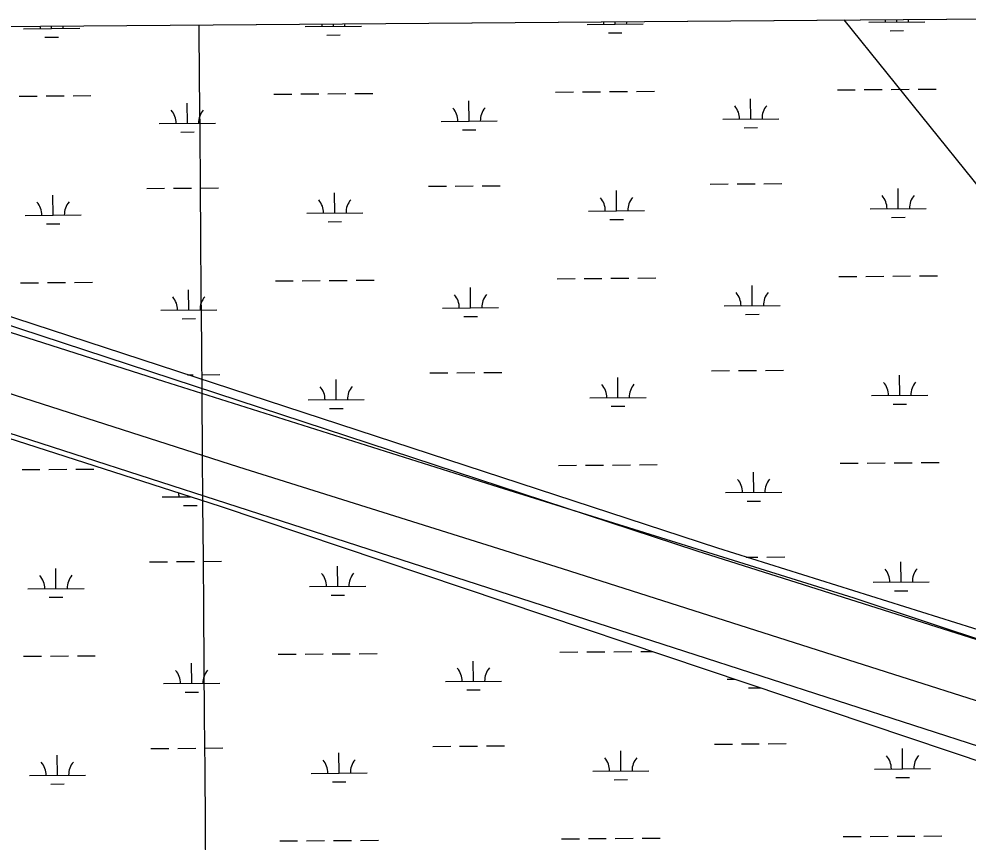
# Model space of a CAD drawing. Extents: x 3540316 to 3578335, y 553172 to 578787.
# Drawn here: x 3570421 to 3572112, y 575503 to 576970 of the extents above; entities that cross this region are included whole.
import ezdxf

# ---------------------------------------------------------------- set-up
doc = ezdxf.new("R2010")
doc.units = 0
for name, color, linetype in [('V-GRID-FRAM', 7, 'Continuous'), ('V-GRID-MAJR', 7, 'Continuous'), ('V-ROAD-CNTR', 7, 'Continuous'), ('V-SITE-VEGE', 7, 'Continuous'), ('V-TOPO-SHOR', 7, 'Continuous'), ('V-WETL-SWMP', 7, 'Continuous')]:
    doc.layers.add(name, color=color, linetype=linetype)

msp = doc.modelspace()

# ---------------------------------------------------------------- linework, layer by layer
at = {"layer": 'V-GRID-FRAM'}
for points in [[(3544387.2, 576756.044), (3576013.002, 576999.844), (3576161.105, 558817.207), (3544519.435, 558573.285), (3544387.2, 576756.044)], [(3544387.2, 576756.044), (3576013.002, 576999.844)]]:
    msp.add_lwpolyline(points, dxfattribs=at)
at = {"layer": 'V-GRID-MAJR'}
msp.add_spline([(3570887.492, 558776.553), (3570839.022, 564835.505), (3570790.536, 570896.3910000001), (3570742.0500000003, 576957.294), (3570742.035, 576959.211)], degree=3, dxfattribs=at)
at = {"layer": 'V-ROAD-CNTR'}
for points in [[(3573770.198421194, 575227.288519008), (3573174.9966116, 575418.16213726), (3572524.1769132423, 575628.412716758), (3571912.226137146, 575823.17632723), (3571389.572182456, 575989.852993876), (3570812.5533364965, 576171.228631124), (3570175.6516103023, 576375.441222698), (3569540.0658814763, 576579.391814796), (3568996.92496776, 576756.5714604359), (3568516.558928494, 576909.5991543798), (3568407.905145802, 576944.3330849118)], [(3574083.186795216, 575231.9195097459), (3573539.966881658, 575399.519174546), (3572980.190001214, 575583.79680599), (3572537.044887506, 575729.4865146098), (3571908.970143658, 575937.91609775), (3571265.9244297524, 576138.4646966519), (3570679.0926034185, 576324.0513254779), (3570050.230861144, 576524.601924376), (3569533.27389506, 576684.461604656), (3568930.1551013, 576881.8642098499), (3568725.9715096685, 576946.787080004)]]:
    msp.add_lwpolyline(points, dxfattribs=at)
at = {"layer": 'V-SITE-VEGE'}
for p, q in [((3568817.9414101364, 576944.378030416), (3572338.997283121, 576971.5214818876)), ((3571629.223, 576021.859), (3568817.9414101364, 576944.378030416)), ((3570196.4590000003, 576299.253), (3572299.39, 575619.64)), ((3573260.73, 575504.0590000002), (3571629.223, 576021.8590000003))]:
    msp.add_line(p, q, dxfattribs=at)
at = {"layer": 'V-TOPO-SHOR'}
msp.add_lwpolyline([(3573821.941, 574856.9180000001), (3573310.768, 575403.556), (3573181.753, 575542.633), (3572274.02, 576493.268), (3571891.2452558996, 576968.069808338)], dxfattribs=at)
at = {"layer": 'V-WETL-SWMP'}
for p, q in [((3568888.51393021, 576944.9220665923), (3572309.088631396, 576971.290919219)), ((3570479.233523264, 576952.8771389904), (3570479.2003183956, 576957.184501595)), ((3570931.1280961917, 576956.360732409), (3571031.125124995, 576957.1315958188)), ((3570981.126610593, 576956.746164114), (3570981.0934055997, 576961.0535429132)), ((3571433.0211835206, 576960.2297575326), (3571533.018212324, 576961.0006209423)), ((3571483.019697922, 576960.6151892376), (3571482.986492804, 576964.9225842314)), ((3571934.9142708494, 576964.0987826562), (3572034.9112996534, 576964.869646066)), ((3571984.912785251, 576964.4842143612), (3571984.8795800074, 576968.7916255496)), ((3568176.385434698, 576939.432342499), (3570779.594999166, 576101.6180114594)), ((3570429.235008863, 576952.4917072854), (3570529.2320376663, 576953.2625706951)), ((3570467.3528317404, 576937.3540938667), (3570491.3521186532, 576937.5391010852)), ((3570969.2459190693, 576941.2231189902), (3570993.245205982, 576941.4081262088)), ((3571471.139006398, 576945.0921441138), (3571495.138293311, 576945.2771513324)), ((3571973.0320937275, 576948.9611692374), (3571997.03138064, 576949.146176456)), ((3571666.06, 576026.705), (3568956.722, 576913.17)), ((3570875.2113685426, 576835.8551103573), (3570907.21041776, 576836.1017866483)), ((3570923.209942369, 576836.2251247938), (3570955.2089915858, 576836.4718010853)), ((3570971.2085161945, 576836.5951392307), (3571003.2075654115, 576836.8418155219)), ((3571019.20709002, 576836.9651536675), (3571051.2061392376, 576837.2118299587)), ((3571377.1044558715, 576839.7241354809), (3571409.103505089, 576839.9708117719)), ((3571425.1030296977, 576840.0941499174), (3571457.1020789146, 576840.3408262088)), ((3571473.1016035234, 576840.4641643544), (3571505.1006527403, 576840.7108406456)), ((3571521.100177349, 576840.834178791), (3571553.0992265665, 576841.0808550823)), ((3571878.997543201, 576843.5931606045), (3571910.9965924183, 576843.8398368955)), ((3571926.996117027, 576843.963175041), (3571958.995166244, 576844.2098513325)), ((3571974.9946908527, 576844.3331894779), (3572006.99374007, 576844.5798657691)), ((3572022.9932646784, 576844.7032039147), (3572054.992313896, 576844.9498802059)), ((3570421.3168550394, 576832.3560996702), (3570453.315904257, 576832.6027759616)), ((3570469.3154288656, 576832.7261141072), (3570501.3144780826, 576832.9727903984)), ((3570517.3140026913, 576833.0961285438), (3570549.3130519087, 576833.3428048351)), ((3570721.015113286, 576783.9229248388), (3570720.7376024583, 576819.9218552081)), ((3571222.908200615, 576787.7919499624), (3571222.6306897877, 576823.7908803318)), ((3571724.801287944, 576791.660975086), (3571724.5237771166, 576827.6599054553)), ((3571172.909686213, 576787.4065182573), (3571272.9067150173, 576788.1773816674)), ((3571674.802773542, 576791.275543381), (3571774.799802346, 576792.046406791)), ((3570671.016598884, 576783.5374931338), (3570771.0136276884, 576784.3083565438)), ((3570709.1344217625, 576768.3998797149), (3570733.133708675, 576768.5848869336)), ((3571211.0275090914, 576772.2689048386), (3571235.026796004, 576772.4539120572)), ((3571712.9205964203, 576776.1379299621), (3571736.9198833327, 576776.3229371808)), ((3570648.499117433, 576667.928479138), (3570680.498166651, 576668.1751554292)), ((3570696.497691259, 576668.2984935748), (3570728.496740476, 576668.5451698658)), ((3570744.496265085, 576668.6685080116), (3570776.495314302, 576668.9151843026)), ((3571150.392204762, 576671.7975042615), (3571182.39125398, 576672.0441805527)), ((3571198.3907785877, 576672.1675186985), (3571230.389827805, 576672.4141949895)), ((3571246.389352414, 576672.5375331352), (3571278.388401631, 576672.7842094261)), ((3571652.285292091, 576675.6665293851), (3571684.2843413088, 576675.9132056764)), ((3571700.283865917, 576676.036543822), (3571732.282915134, 576676.283220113)), ((3571748.2824397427, 576676.4065582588), (3571780.2814889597, 576676.6532345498)), ((3571987.4772551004, 576631.8190987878), (3571987.199744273, 576667.8180291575)), ((3570481.7979931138, 576620.212023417), (3570481.5204822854, 576656.2109537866)), ((3570983.6910804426, 576624.0810485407), (3570983.4135696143, 576660.0799789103)), ((3571485.5841677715, 576627.9500736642), (3571485.306656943, 576663.9490040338)), ((3570431.7994787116, 576619.826591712), (3570531.7965075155, 576620.5974551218)), ((3570933.6925660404, 576623.6956168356), (3571033.6895948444, 576624.4664802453)), ((3571435.5856533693, 576627.5646419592), (3571535.5826821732, 576628.335505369)), ((3571937.4787406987, 576631.4336670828), (3572037.4757695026, 576632.2045304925)), ((3571975.5965635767, 576616.296053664), (3571999.5958504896, 576616.4810608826)), ((3570469.91730159, 576604.6889782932), (3570493.9165885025, 576604.8739855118)), ((3570971.810388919, 576608.5580034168), (3570995.8096758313, 576608.7430106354)), ((3571473.703476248, 576612.4270285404), (3571497.70276316, 576612.612035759)), ((3570423.881324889, 576499.6909840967), (3570455.8803741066, 576499.9376603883)), ((3570471.8798987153, 576500.0609985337), (3570503.8789479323, 576500.307674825)), ((3570519.878472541, 576500.4310129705), (3570551.877521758, 576500.6776892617)), ((3570877.7758383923, 576503.1899947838), (3570909.7748876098, 576503.4366710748)), ((3570925.774412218, 576503.5600092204), (3570957.7734614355, 576503.8066855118)), ((3570973.772986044, 576503.9300236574), (3571005.772035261, 576504.1766999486)), ((3571021.77155987, 576504.300038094), (3571053.770609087, 576504.5467143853)), ((3571379.668925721, 576507.0590199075), (3571411.6679749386, 576507.3056961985)), ((3571427.667499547, 576507.4290343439), (3571459.6665487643, 576507.6757106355)), ((3571475.666073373, 576507.7990487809), (3571507.66512259, 576508.0457250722)), ((3571523.6646471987, 576508.1690632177), (3571555.663696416, 576508.4157395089)), ((3571881.56201305, 576510.928045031), (3571913.5610622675, 576511.174721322)), ((3571929.560586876, 576511.2980594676), (3571961.559636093, 576511.544735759)), ((3571977.559160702, 576511.6680739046), (3572009.558209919, 576511.9147501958)), ((3572025.5577345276, 576512.0380883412), (3572057.556783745, 576512.2847646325)), ((3570723.5795831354, 576451.2578092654), (3570723.3020723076, 576487.2567396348)), ((3571225.4726704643, 576455.1268343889), (3571225.1951596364, 576491.1257647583)), ((3571727.365757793, 576458.9958595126), (3571727.0882469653, 576494.994789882)), ((3570673.5810687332, 576450.8723775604), (3570773.578097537, 576451.6432409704)), ((3571175.474156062, 576454.741402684), (3571275.471184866, 576455.512266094)), ((3571677.367243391, 576458.6104278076), (3571777.364272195, 576459.3812912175)), ((3570711.6988916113, 576435.7347641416), (3570735.698178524, 576435.9197713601)), ((3571213.59197894, 576439.6037892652), (3571237.591265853, 576439.7887964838)), ((3571715.485066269, 576443.4728143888), (3571739.484353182, 576443.6578216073)), ((3570721.3449902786, 576335.8051532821), (3570731.0612103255, 576335.8800542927)), ((3570747.0607349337, 576336.0033924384), (3570779.059784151, 576336.2500687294)), ((3571152.956674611, 576339.1323886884), (3571184.955723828, 576339.3790649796)), ((3571200.955248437, 576339.5024031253), (3571232.9542976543, 576339.7490794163)), ((3571248.953822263, 576339.8724175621), (3571280.95287148, 576340.119093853)), ((3571488.1486376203, 576295.284958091), (3571487.871126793, 576331.2838884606)), ((3571654.84976194, 576343.0014138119), (3571686.8488111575, 576343.2480901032)), ((3571702.848335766, 576343.3714282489), (3571734.847384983, 576343.6181045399)), ((3571750.846909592, 576343.7414426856), (3571782.845958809, 576343.9881189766)), ((3571990.0417249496, 576299.1539832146), (3571989.7642141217, 576335.1529135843)), ((3570986.255550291, 576291.4159329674), (3570985.978039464, 576327.4148633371)), ((3571438.1501232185, 576294.899526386), (3571538.1471520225, 576295.6703897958)), ((3571940.0432105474, 576298.7685515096), (3572040.0402393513, 576299.5394149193)), ((3570936.2570358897, 576291.0305012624), (3571036.2540646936, 576291.8013646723)), ((3571476.2679460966, 576279.7619129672), (3571500.2672330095, 576279.9469201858)), ((3571978.161033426, 576283.6309380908), (3572002.1603203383, 576283.8159453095)), ((3570974.3748587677, 576275.8928878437), (3570998.3741456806, 576276.0778950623)), ((3571884.1264828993, 576178.2629294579), (3571916.1255321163, 576178.5096057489)), ((3571932.125056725, 576178.6329438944), (3571964.1241059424, 576178.8796201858)), ((3571980.123630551, 576179.0029583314), (3572012.122679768, 576179.2496346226)), ((3572028.122204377, 576179.372972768), (3572060.121253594, 576179.6196490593)), ((3570426.445758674, 576167.0260653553), (3570458.444807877, 576167.2727416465)), ((3570474.4443324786, 576167.3960797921), (3570506.443381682, 576167.6427560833)), ((3570522.4429062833, 576167.7660942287), (3570554.4419554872, 576168.0127705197)), ((3571382.23339557, 576174.3939043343), (3571414.232444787, 576174.6405806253)), ((3571430.2319693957, 576174.7639187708), (3571462.231018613, 576175.0105950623)), ((3571478.2305432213, 576175.1339332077), (3571510.229592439, 576175.3806094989)), ((3571526.2291170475, 576175.5039476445), (3571558.2281662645, 576175.7506239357)), ((3571729.930227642, 576126.3307439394), (3571729.6527168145, 576162.3296743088)), ((3571679.93171324, 576125.9453122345), (3571779.9287420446, 576126.7161756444)), ((3570676.1455016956, 576118.2074639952), (3570726.8350418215, 576118.598222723)), ((3570726.1440160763, 576118.5928957), (3570726.1422562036, 576118.8211881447)), ((3571718.0495361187, 576110.8076988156), (3571742.048823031, 576110.9927060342)), ((3570714.263324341, 576103.0698521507), (3570738.262611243, 576103.254859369)), ((3570779.594999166, 576101.6180114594), (3572377.7289894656, 575564.7441447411)), ((3572739.807, 575689.5990000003), (3571666.06, 576026.705)), ((3571716.740726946, 576010.7936380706), (3571737.4118548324, 576010.9529889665)), ((3571753.4113794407, 576011.0763271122), (3571785.410428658, 576011.3230034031)), ((3570486.9268937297, 575954.8820107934), (3570486.6493834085, 575990.88093749)), ((3570653.6280186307, 576002.5984617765), (3570685.627067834, 576002.8451380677)), ((3570701.626592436, 576002.9684762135), (3570733.625641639, 576003.2151525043)), ((3570749.6251662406, 576003.3384906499), (3570781.624215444, 576003.5851669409)), ((3570988.8199808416, 575958.7510359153), (3570988.542470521, 575994.7499626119)), ((3571992.6061947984, 575966.4888676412), (3571992.328683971, 576002.4877980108)), ((3570938.8214664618, 575958.3656042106), (3571038.8184952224, 575959.1364676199)), ((3571942.607680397, 575966.1034359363), (3572042.604709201, 575966.874299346)), ((3570436.92837935, 575954.4965790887), (3570536.9254081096, 575955.267442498)), ((3570475.046201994, 575939.3589672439), (3570499.0454888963, 575939.5439744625)), ((3570976.9392891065, 575943.2279923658), (3571000.9385760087, 575943.4129995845)), ((3571980.725503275, 575950.9658225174), (3572004.724790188, 575951.150829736)), ((3570882.9047371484, 575837.8599944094), (3570914.903786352, 575838.1066707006)), ((3570930.903310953, 575838.2300088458), (3570962.902360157, 575838.476685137)), ((3570978.9018847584, 575838.6000232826), (3571010.900933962, 575838.8466995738)), ((3571026.900458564, 575838.9700377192), (3571058.8995077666, 575839.2167140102)), ((3571384.797824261, 575841.7290195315), (3571416.796873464, 575841.9756958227)), ((3571432.7963980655, 575842.0990339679), (3571464.795447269, 575842.3457102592)), ((3571480.7949718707, 575842.4690484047), (3571512.794021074, 575842.7157246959)), ((3571528.793545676, 575842.8390628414), (3571549.4389280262, 575842.9982152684)), ((3570429.0102238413, 575834.3609837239), (3570461.0092730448, 575834.6076600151)), ((3570477.0087976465, 575834.7309981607), (3570509.0078468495, 575834.9776744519)), ((3570525.0073714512, 575835.1010125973), (3570557.0064206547, 575835.3476888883)), ((3570728.7084812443, 575785.9278140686), (3570728.430970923, 575821.9267407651)), ((3571230.601568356, 575789.7968391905), (3571230.324058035, 575825.795765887)), ((3571180.6030539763, 575789.4114074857), (3571280.600082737, 575790.1822708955)), ((3571682.496141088, 575793.2804326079), (3571697.1007122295, 575793.3930172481)), ((3570678.7099668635, 575785.5423823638), (3570778.7069956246, 575786.3132457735)), ((3570716.8277895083, 575770.4047705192), (3570740.8270764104, 575770.5897777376)), ((3571218.72087662, 575774.2737956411), (3571242.7201635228, 575774.4588028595)), ((3571720.613963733, 575778.1428207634), (3571742.0057020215, 575778.3077267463)), ((3570656.1924837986, 575669.9333801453), (3570688.191533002, 575670.1800564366)), ((3570704.191057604, 575670.3033945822), (3570736.190106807, 575670.550070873)), ((3570752.1896314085, 575670.6734090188), (3570784.188680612, 575670.9200853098)), ((3571158.0855709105, 575673.8024052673), (3571190.0846201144, 575674.0490815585)), ((3571206.0841447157, 575674.1724197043), (3571238.083193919, 575674.4190959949)), ((3571254.0827185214, 575674.5424341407), (3571286.081767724, 575674.7891104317)), ((3571659.978658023, 575677.6714303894), (3571691.9777072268, 575677.9181066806)), ((3571707.977231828, 575678.0414448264), (3571739.9762810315, 575678.2881211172)), ((3571755.9758056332, 575678.4114592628), (3571787.9748548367, 575678.6581355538)), ((3571995.1706202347, 575633.8240045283), (3571994.893109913, 575669.8229312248)), ((3570489.4913588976, 575622.2169291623), (3570489.2138485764, 575658.2158558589)), ((3570991.3844460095, 575626.0859542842), (3570991.106935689, 575662.0848809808)), ((3571493.2775331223, 575629.9549794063), (3571493.000022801, 575665.9539061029)), ((3570439.492844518, 575621.8314974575), (3570539.489873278, 575622.6023608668)), ((3570941.3859316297, 575625.7005225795), (3571041.3829603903, 575626.4713859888)), ((3571443.2790187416, 575629.5695477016), (3571543.2760475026, 575630.3404111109)), ((3571945.172105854, 575633.4385728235), (3572045.1691346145, 575634.2094362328)), ((3571983.289928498, 575618.3009609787), (3572007.289215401, 575618.4859681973)), ((3570477.610667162, 575606.6938856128), (3570501.6099540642, 575606.8788928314)), ((3570979.5037542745, 575610.5629107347), (3571003.503041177, 575610.7479179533)), ((3571481.3968413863, 575614.4319358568), (3571505.396128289, 575614.6169430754)), ((3570885.4692023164, 575505.1949127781), (3570917.46825152, 575505.4415890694)), ((3570933.467776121, 575505.5649272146), (3570965.466825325, 575505.8116035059)), ((3570981.466349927, 575505.9349416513), (3571013.46539913, 575506.1816179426)), ((3571029.464923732, 575506.3049560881), (3571061.463972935, 575506.5516323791)), ((3571387.3622894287, 575509.0639379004), (3571419.3613386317, 575509.3106141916)), ((3571435.3608632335, 575509.4339523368), (3571467.359912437, 575509.680628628)), ((3571483.3594370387, 575509.8039667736), (3571515.3584862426, 575510.0506430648)), ((3571531.358010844, 575510.1739812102), (3571563.3570600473, 575510.4206575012)), ((3571889.2553765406, 575512.9329630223), (3571921.254425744, 575513.1796393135)), ((3571937.2539503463, 575513.3029774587), (3571969.252999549, 575513.5496537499)), ((3571985.252524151, 575513.6729918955), (3572017.2515733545, 575513.9196681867)), ((3572033.2510979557, 575514.0430063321), (3572065.2501471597, 575514.2896826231))]:
    msp.add_line(p, q, dxfattribs=at)
for centre, radius, start, end in [((3570423.9885684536, 576952.9260804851), 35.24628790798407, 359.6698565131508, 6.684372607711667), ((3570534.4711579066, 576953.7777756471), 35.24628790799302, 174.19897840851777, 181.21351184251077), ((3570925.8816557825, 576956.7951056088), 35.24628790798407, 359.6698565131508, 6.68439909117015), ((3571036.3642452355, 576957.6468007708), 35.24628790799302, 174.1989519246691, 181.21351184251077), ((3571427.7747431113, 576960.6641307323), 35.24628790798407, 359.6698565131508, 6.684425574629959), ((3571538.2573325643, 576961.5158258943), 35.24628790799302, 174.19892544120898, 181.21351184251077), ((3571929.6678304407, 576964.533155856), 35.24628790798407, 359.6698565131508, 6.684452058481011), ((3572040.150419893, 576965.384851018), 35.24628790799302, 174.19889895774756, 181.21351184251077), ((3570665.7701584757, 576783.9718663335), 35.24628790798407, 359.6698565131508, 41.213514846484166), ((3570776.2527479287, 576784.8235614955), 35.24628790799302, 139.66985350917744, 181.21351184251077), ((3571167.663245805, 576787.840891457), 35.24628790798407, 359.6698565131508, 41.213514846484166), ((3571278.1458352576, 576788.6925866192), 35.24628790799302, 139.66985350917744, 181.21351184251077), ((3571669.556333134, 576791.7099165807), 35.24628790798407, 359.6698565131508, 41.213514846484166), ((3571780.0389225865, 576792.5616117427), 35.24628790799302, 139.66985350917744, 181.21351184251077), ((3571430.33921296, 576627.9990151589), 35.24628790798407, 359.6698565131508, 41.213514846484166), ((3571540.8218024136, 576628.850710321), 35.24628790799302, 139.66985350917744, 181.21351184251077), ((3571932.2323002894, 576631.8680402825), 35.24628790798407, 359.6698565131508, 41.213514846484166), ((3572042.714889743, 576632.7197354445), 35.24628790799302, 139.66985350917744, 181.21351184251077), ((3570426.5530383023, 576620.2609649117), 35.24628790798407, 359.6698565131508, 41.213514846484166), ((3570537.035627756, 576621.1126600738), 35.24628790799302, 139.66985350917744, 181.21351184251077), ((3570928.446125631, 576624.1299900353), 35.24628790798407, 359.6698565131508, 41.213514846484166), ((3571038.9287150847, 576624.9816851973), 35.24628790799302, 139.66985350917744, 181.21351184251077), ((3571672.1208029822, 576459.0448010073), 35.24628790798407, 359.6698565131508, 41.213514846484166), ((3571782.6033924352, 576459.8964961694), 35.24628790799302, 139.66985350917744, 181.21351184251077), ((3570668.3346283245, 576451.3067507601), 35.24628790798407, 359.6698565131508, 41.213514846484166), ((3570778.8172177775, 576452.1584459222), 35.24628790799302, 139.66985350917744, 181.21351184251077), ((3571170.2277156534, 576455.1757758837), 35.24628790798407, 359.6698565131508, 41.213514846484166), ((3571280.7103051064, 576456.0274710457), 35.24628790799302, 139.66985350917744, 181.21351184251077), ((3570931.0105954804, 576291.4648744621), 35.24628790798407, 359.6698565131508, 41.213514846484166), ((3571041.493184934, 576292.3165696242), 35.24628790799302, 139.66985350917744, 181.21351184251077), ((3571432.9036828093, 576295.3338995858), 35.24628790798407, 359.6698565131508, 41.213514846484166), ((3571543.386272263, 576296.1855947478), 35.24628790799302, 139.66985350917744, 181.21351184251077), ((3571934.7967701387, 576299.2029247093), 35.24628790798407, 359.6698565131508, 41.213514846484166), ((3572045.2793595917, 576300.0546198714), 35.24628790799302, 139.66985350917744, 181.21351184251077), ((3571674.685272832, 576126.3796854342), 35.24628790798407, 359.6698565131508, 41.213514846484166), ((3571785.167862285, 576127.2313805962), 35.24628790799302, 139.66985350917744, 181.21351184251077), ((3570670.8990612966, 576118.6418371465), 35.24628790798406, 359.6698565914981, 11.173691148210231), ((3572047.8438294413, 575967.389504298), 35.24628790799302, 139.66985350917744, 181.21351184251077), ((3570431.6819389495, 575954.93095224), 35.24628790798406, 359.6698565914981, 41.21351492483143), ((3570542.1645283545, 575955.7826474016), 35.24628790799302, 139.6698534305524, 181.21351176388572), ((3570933.5750260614, 575958.7999773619), 35.24628790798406, 359.6698565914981, 41.21351492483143), ((3571044.0576154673, 575959.6516725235), 35.24628790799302, 139.6698534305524, 181.21351176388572), ((3571937.3612399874, 575966.537809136), 35.24628790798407, 359.6698565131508, 41.213514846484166), ((3570673.463526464, 575785.9767555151), 35.24628790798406, 359.6698565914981, 41.21351492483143), ((3570783.946115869, 575786.8284506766), 35.24628790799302, 139.6698534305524, 181.21351176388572), ((3571175.356613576, 575789.845780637), 35.24628790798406, 359.6698565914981, 41.21351492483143), ((3571285.839202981, 575790.6974757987), 35.24628790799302, 139.6698534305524, 181.21351176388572), ((3571438.0325783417, 575630.0039208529), 35.24628790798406, 359.6698565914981, 41.21351492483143), ((3571548.515167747, 575630.8556160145), 35.24628790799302, 139.6698534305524, 181.21351176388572), ((3571939.925665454, 575633.8729459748), 35.24628790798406, 359.6698565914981, 41.21351492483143), ((3572050.408254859, 575634.7246411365), 35.24628790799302, 139.6698534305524, 181.21351176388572), ((3570434.2464041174, 575622.2658706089), 35.24628790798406, 359.6698565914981, 41.21351492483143), ((3570544.728993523, 575623.1175657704), 35.24628790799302, 139.6698534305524, 181.21351176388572), ((3570936.13949123, 575626.1348957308), 35.24628790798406, 359.6698565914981, 41.21351492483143), ((3571046.6220806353, 575626.9865908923), 35.24628790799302, 139.6698534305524, 181.21351176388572)]:
    msp.add_arc(centre, radius, start, end, dxfattribs=at)

doc.saveas('drawing.dxf')
